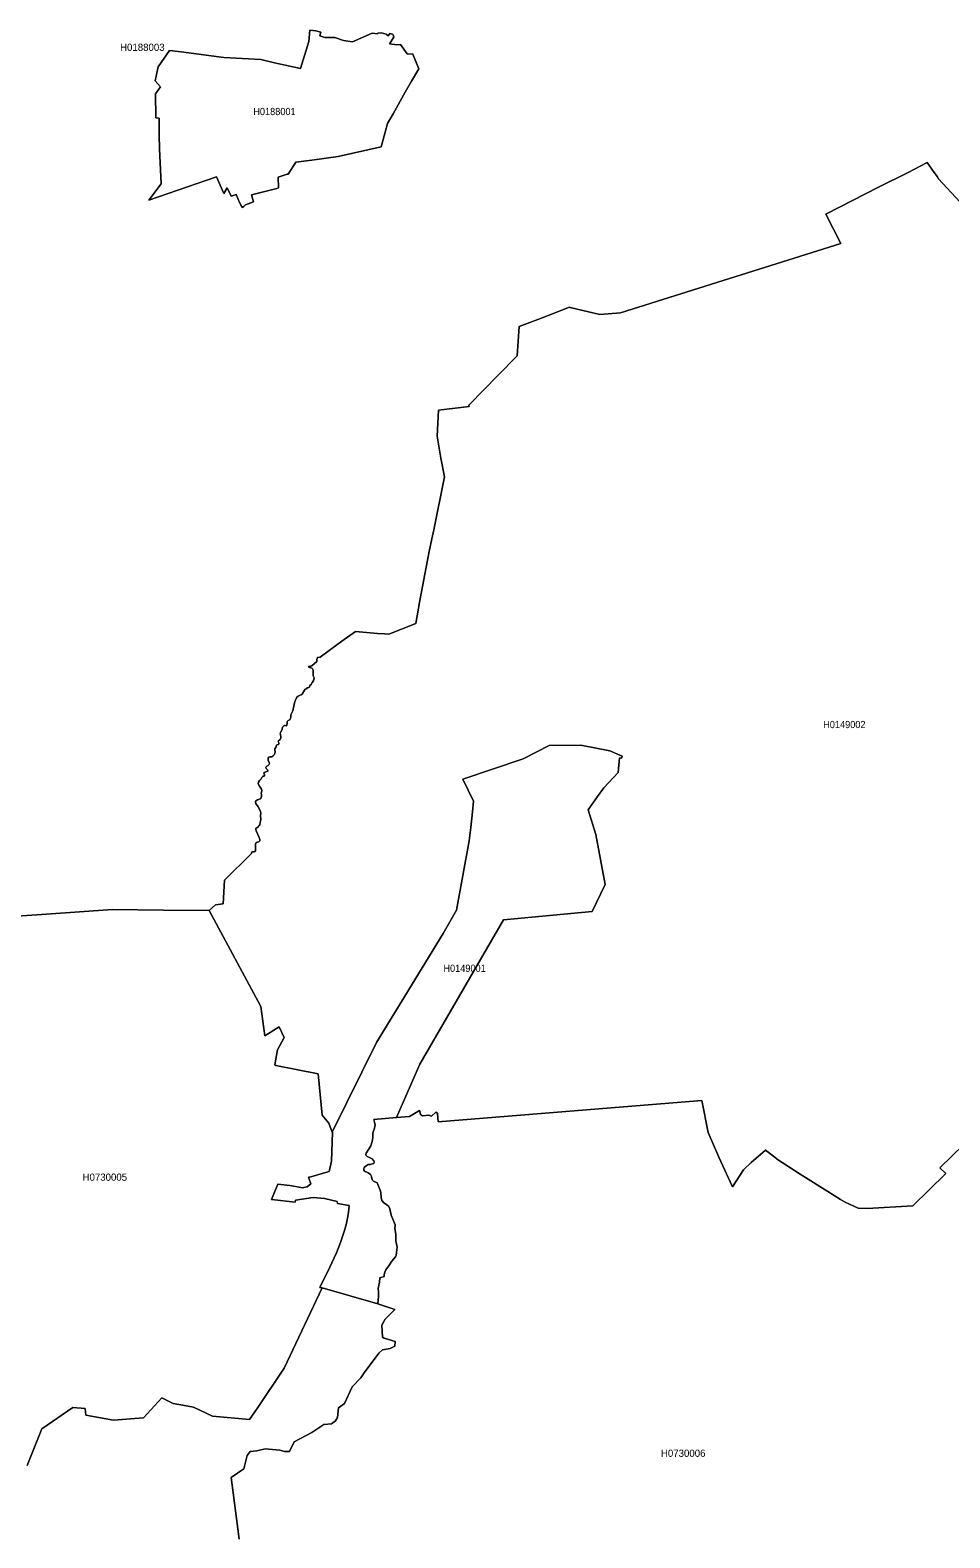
# Model space of a CAD drawing. Extents: x 369010 to 739155, y 6377141 to 6616555.
# Drawn here: x 526342 to 539087, y 6477339 to 6498238 of the extents above; entities that cross this region are included whole.
import ezdxf
from ezdxf.enums import TextEntityAlignment as Align

# ---------------------------------------------------------------- set-up
doc = ezdxf.new("R2010")
doc.units = 0
doc.header["$LTSCALE"] = 40
doc.layers.add('1', color=7, linetype='Continuous', lineweight=13)
doc.layers.add('2', color=7, linetype='Continuous')

msp = doc.modelspace()

# ---------------------------------------------------------------- linework, layer by layer
at = {"layer": '1'}
for points in [[(529727.5, 6497786.45), (529539.32, 6497831.14), (529028.08, 6497857.78), (528436.57, 6497936.73), (528275.03, 6497957.25), (528114.16, 6497732), (528074.77, 6497537.86), (528146.77, 6497453.79), (528078.58, 6497354.65), (528078.58, 6497334.79), (528082.72, 6497050.95), (528081.39, 6497021.99), (528128.89, 6497019.67), (528130.88, 6496783.99), (528134.52, 6496594.99), (528156.04, 6496107.08), (527984.74, 6495880.84), (528925.8, 6496205.23), (529025.93, 6495975.34), (529070.45, 6496054.62), (529125.89, 6495938.27), (529195.73, 6495961.27), (529243.89, 6495849.06), (529282.29, 6495780.21), (529304.63, 6495792.79), (529324.99, 6495818.61), (529438.53, 6495859.65), (529407.58, 6495957.3), (529760.27, 6496044.02), (529781.95, 6496053.95), (529780.79, 6496201.09), (529904.09, 6496242.46), (529917.5, 6496240.97), (530022.09, 6496409.46), (530245.86, 6496437.26), (530611.12, 6496487.24), (530609.47, 6496485.92), (531207.1, 6496620.81), (531261.88, 6496825.2), (531292.34, 6496943.21), (531371.28, 6497079.25), (531538.44, 6497381.13), (531627.48, 6497531.74), (531728.11, 6497702.71), (531643.37, 6497905.28), (531566.58, 6497912.4), (531473.4, 6498041), (531424.74, 6498036.03), (531320.14, 6498048.94), (531382.37, 6498141.95), (531374.76, 6498172.24), (531361.68, 6498181.51), (531326.43, 6498194.25), (531301.77, 6498161.48), (531273.47, 6498183.83), (531211.57, 6498200.21), (531158.78, 6498197.07), (531155.63, 6498188.79), (531081.98, 6498197.73), (530811.05, 6498074.76), (530684.61, 6498096.94), (530565.77, 6498137.32), (530426.75, 6498137.65), (530358.07, 6498159.5), (530369.16, 6498210.47), (530301.3, 6498231.33), (530215.9, 6498238.44), (530204.48, 6498082.7), (530089.79, 6497708.99)], [(529727.5, 6497786.45), (530089.79, 6497708.99), (530204.48, 6498082.7), (530215.9, 6498238.44), (530301.3, 6498231.33), (530369.16, 6498210.47), (530358.07, 6498159.5), (530426.75, 6498137.65), (530565.77, 6498137.32), (530684.61, 6498096.94), (530811.05, 6498074.76), (531081.98, 6498197.73), (531155.63, 6498188.79), (531158.78, 6498197.07), (531211.57, 6498200.21), (531273.47, 6498183.83), (531301.77, 6498161.48), (531326.43, 6498194.25), (531361.68, 6498181.51), (531374.76, 6498172.24), (531382.37, 6498141.95), (531320.14, 6498048.94), (531424.74, 6498036.03), (531473.4, 6498041), (531566.58, 6497912.4), (531643.37, 6497905.28), (531728.11, 6497702.71), (531627.48, 6497531.74), (531538.44, 6497381.13), (531371.28, 6497079.25), (531292.34, 6496943.21), (531261.88, 6496825.2), (531207.1, 6496620.81), (530609.47, 6496485.92), (530611.12, 6496487.24), (530245.86, 6496437.26), (530022.09, 6496409.46), (529917.5, 6496240.97), (529904.09, 6496242.46), (529780.79, 6496201.09), (529781.95, 6496053.95), (529760.27, 6496044.02), (529407.58, 6495957.3), (529438.53, 6495859.65), (529324.99, 6495818.61), (529304.63, 6495792.79), (529282.29, 6495780.21), (529243.89, 6495849.06), (529195.73, 6495961.27), (529125.89, 6495938.27), (529070.45, 6496054.62), (529025.93, 6495975.34), (528925.8, 6496205.23), (527984.74, 6495880.84), (528156.04, 6496107.08), (528134.52, 6496594.99), (528130.88, 6496783.99), (528128.89, 6497019.67), (528081.39, 6497021.99), (528082.72, 6497050.95), (528078.58, 6497334.79), (528078.58, 6497354.65), (528146.77, 6497453.79), (528074.77, 6497537.86), (528114.16, 6497732), (528275.03, 6497957.25), (528436.57, 6497936.73), (529028.08, 6497857.78), (529539.32, 6497831.14)]]:
    msp.add_lwpolyline(points, close=True, dxfattribs=at)
for points in [[(530072.74, 6489015.57), (530098.06, 6489023.01), (530111.63, 6489036.25), (530144.57, 6489091.7), (530152.35, 6489102.62), (530170.55, 6489109.24), (530182.3, 6489120.17), (530193.06, 6489125.3), (530206.13, 6489127.12), (530213.75, 6489132.74), (530218.22, 6489149.29), (530219.37, 6489155.09), (530235.93, 6489169.49), (530251.65, 6489195.47), (530269.36, 6489217.65), (530276.47, 6489262.5), (530266.21, 6489289.31), (530265.55, 6489347.4), (530262.57, 6489368.75), (530254.13, 6489386.96), (530246.02, 6489395.07), (530231.62, 6489401.03), (530218.38, 6489402.51), (530204.31, 6489406.98), (530201.17, 6489415.42), (530208.12, 6489420.06), (530223.18, 6489418.24), (530230.96, 6489420.06), (530235.59, 6489427.01), (530246.35, 6489426.02), (530314.21, 6489485.1), (530315.37, 6489514.4), (530323.81, 6489544.35), (530362.7, 6489546.34), (530487.33, 6489641.01), (530660.11, 6489766.62), (530851.6, 6489901.67), (531154.14, 6489874.04), (531254.44, 6489868.57), (531314.85, 6489864.44), (531685.41, 6490011.74), (531742.18, 6490332.65), (531849.75, 6490892.38), (531871.27, 6491010.55), (531908.51, 6491189.46), (531935.98, 6491309.78), (532084.77, 6492048.92), (532033.46, 6492305.29), (531980.83, 6492611.64), (531999.37, 6492970.78), (532424.22, 6493020.93), (532422.4, 6493038.47), (532428.85, 6493048.57), (532825.24, 6493450.25), (533092.86, 6493722.83), (533119.83, 6494129.64), (533412.94, 6494240.36), (533816.77, 6494399.41), (533824.38, 6494394.45), (534236.49, 6494297.46), (534521.32, 6494319.47), (536193.41, 6494845.94), (537575.03, 6495281.55), (537370.64, 6495688.69), (537740.37, 6495879.18), (538088.43, 6496058.92), (538508.31, 6496264.64), (538771.96, 6496403.83), (538872.42, 6496263.48), (538918.6, 6496204.4), (538927.04, 6496183.71), (539412.13, 6495660.39)], [(539412.13, 6495660.39), (538927.04, 6496183.71), (538918.6, 6496204.4), (538872.42, 6496263.48), (538771.96, 6496403.83), (538508.31, 6496264.64), (538088.43, 6496058.92), (537740.37, 6495879.18), (537370.64, 6495688.69), (537575.03, 6495281.55), (536193.41, 6494845.94), (534521.32, 6494319.47), (534236.49, 6494297.46), (533824.38, 6494394.45), (533816.77, 6494399.41), (533412.94, 6494240.36), (533119.83, 6494129.64), (533092.86, 6493722.83), (532825.24, 6493450.25), (532428.85, 6493048.57), (532422.4, 6493038.47), (532424.22, 6493020.93), (531999.37, 6492970.78), (531980.83, 6492611.64), (532033.46, 6492305.29), (532084.77, 6492048.92), (531935.98, 6491309.78), (531908.51, 6491189.46), (531871.27, 6491010.55), (531849.75, 6490892.38), (531742.18, 6490332.65), (531685.41, 6490011.74), (531314.85, 6489864.44), (531254.44, 6489868.57), (531154.14, 6489874.04), (530851.6, 6489901.67), (530660.11, 6489766.62), (530487.33, 6489641.01), (530362.7, 6489546.34), (530323.81, 6489544.35), (530315.37, 6489514.4), (530314.21, 6489485.1)], [(530314.21, 6489485.1), (530246.35, 6489426.02), (530235.59, 6489427.01), (530230.96, 6489420.06), (530223.18, 6489418.24), (530208.12, 6489420.06), (530201.17, 6489415.42), (530204.31, 6489406.98), (530218.38, 6489402.51), (530231.62, 6489401.03), (530246.02, 6489395.07), (530254.13, 6489386.96), (530262.57, 6489368.75), (530265.55, 6489347.4), (530266.21, 6489289.31), (530276.47, 6489262.5), (530269.36, 6489217.65), (530251.65, 6489195.47), (530235.93, 6489169.49), (530219.37, 6489155.09), (530218.22, 6489149.29), (530213.75, 6489132.74), (530206.13, 6489127.12), (530193.06, 6489125.3), (530182.3, 6489120.17), (530170.55, 6489109.24), (530152.35, 6489102.62), (530144.57, 6489091.7), (530111.63, 6489036.25), (530098.06, 6489023.01), (530072.74, 6489015.57), (530054.86, 6489006.46), (530038.48, 6488992.23), (530021.27, 6488948.7), (530016.3, 6488941.42), (530005.71, 6488914.44), (530002.23, 6488890.28), (529982.7, 6488804.55), (529970.13, 6488772.94), (529956.55, 6488748.77), (529953.08, 6488716), (529951.92, 6488695.15), (529941.66, 6488680.09), (529919.81, 6488669), (529905.25, 6488653.44), (529902.93, 6488633.75), (529901.28, 6488610.25), (529900.12, 6488601.31), (529895.32, 6488593.53), (529889.53, 6488593.37), (529875.29, 6488601.31), (529865.36, 6488601.48), (529855.6, 6488595.02), (529841.2, 6488577.15), (529839.05, 6488566.22), (529830.77, 6488534.78), (529811.08, 6488504.32), (529806.94, 6488491.91), (529809.09, 6488474.7), (529817.7, 6488442.92)], [(529468.32, 6487157.78), (529470.97, 6487170.03), (529482.39, 6487180.13), (529494.14, 6487185.92), (529526.74, 6487222.99), (529530.88, 6487258.74), (529536.84, 6487292.5), (529538.33, 6487312.7), (529533.36, 6487337.69), (529533.36, 6487355.56), (529538.33, 6487379.73), (529533.03, 6487407.86), (529523.1, 6487429.87), (529499.6, 6487470.92), (529468.65, 6487520.57), (529464.51, 6487541.42), (529468.98, 6487557.64), (529494.14, 6487571.05), (529506.22, 6487572.87), (529536.51, 6487588.43), (529545.28, 6487599.85), (529549.08, 6487615.4), (529547.26, 6487642.71), (529543.95, 6487657.44), (529551.24, 6487700.31), (529549.58, 6487719.34), (529520.12, 6487756.91), (529504.07, 6487792.66), (529504.73, 6487812.68), (529519.95, 6487835.52), (529542.3, 6487858.2), (529553.22, 6487877.89), (529560.17, 6487889.31), (529568.78, 6487896.59), (529585.83, 6487898.41), (529590.79, 6487903.38), (529590.79, 6487917.45), (529580.2, 6487944.42), (529586.98, 6487950.38), (529623.89, 6487960.64), (529634.48, 6487968.59), (529634.15, 6487981.83), (529614.29, 6488003.18), (529609, 6488020.23), (529620.08, 6488034.62), (529641.27, 6488044.06), (529651.53, 6488055.97), (529657.16, 6488071.53), (529656.33, 6488087.42), (529641.43, 6488117.05), (529638.79, 6488148.16), (529649.38, 6488162.89), (529661.96, 6488165.87), (529690.26, 6488165.54), (529705.82, 6488174.97), (529722.86, 6488195.16), (529733.12, 6488213.37), (529736.93, 6488233.89), (529731.63, 6488259.71), (529731.63, 6488274.44), (529748.68, 6488296.45), (529756.29, 6488326.08), (529761.59, 6488332.53), (529782.44, 6488338.49), (529787.41, 6488346.1), (529786.91, 6488357.52), (529779.3, 6488378.05), (529782.44, 6488388.97), (529804.79, 6488405.68), (529817.37, 6488430.84), (529817.7, 6488442.92), (529809.09, 6488474.7), (529806.94, 6488491.91), (529811.08, 6488504.32), (529830.77, 6488534.78), (529839.05, 6488566.22), (529841.2, 6488577.15), (529855.6, 6488595.02), (529865.36, 6488601.48), (529875.29, 6488601.31), (529889.53, 6488593.37), (529895.32, 6488593.53), (529900.12, 6488601.31), (529901.28, 6488610.25), (529902.93, 6488633.75), (529905.25, 6488653.44), (529919.81, 6488669), (529941.66, 6488680.09), (529951.92, 6488695.15), (529953.08, 6488716), (529956.55, 6488748.77), (529970.13, 6488772.94), (529982.7, 6488804.55), (530002.23, 6488890.28), (530005.71, 6488914.44), (530016.3, 6488941.42), (530021.27, 6488948.7), (530038.48, 6488992.23), (530054.86, 6489006.46), (530072.74, 6489015.57)], [(529817.7, 6488442.92), (529817.37, 6488430.84), (529804.79, 6488405.68), (529782.44, 6488388.97), (529779.3, 6488378.05), (529786.91, 6488357.52), (529787.41, 6488346.1), (529782.44, 6488338.49), (529761.59, 6488332.53), (529756.29, 6488326.08), (529748.68, 6488296.45), (529731.63, 6488274.44), (529731.63, 6488259.71), (529736.93, 6488233.89), (529733.12, 6488213.37), (529722.86, 6488195.16), (529705.82, 6488174.97), (529690.26, 6488165.54), (529661.96, 6488165.87), (529649.38, 6488162.89), (529638.79, 6488148.16), (529641.43, 6488117.05), (529656.33, 6488087.42), (529657.16, 6488071.53), (529651.53, 6488055.97), (529641.27, 6488044.06), (529620.08, 6488034.62), (529609, 6488020.23), (529614.29, 6488003.18), (529634.15, 6487981.83), (529634.48, 6487968.59), (529623.89, 6487960.64), (529586.98, 6487950.38), (529580.2, 6487944.42), (529590.79, 6487917.45), (529590.79, 6487903.38), (529585.83, 6487898.41), (529568.78, 6487896.59), (529560.17, 6487889.31), (529553.22, 6487877.89), (529542.3, 6487858.2), (529519.95, 6487835.52), (529504.73, 6487812.68), (529504.07, 6487792.66), (529520.12, 6487756.91), (529549.58, 6487719.34), (529551.24, 6487700.31), (529543.95, 6487657.44), (529547.26, 6487642.71), (529549.08, 6487615.4), (529545.28, 6487599.85), (529536.51, 6487588.43), (529506.22, 6487572.87), (529494.14, 6487571.05), (529468.98, 6487557.64), (529464.51, 6487541.42), (529468.65, 6487520.57), (529499.6, 6487470.92), (529523.1, 6487429.87), (529533.03, 6487407.86), (529538.33, 6487379.73), (529533.36, 6487355.56), (529533.36, 6487337.69), (529538.33, 6487312.7), (529536.84, 6487292.5), (529530.88, 6487258.74), (529526.74, 6487222.99), (529494.14, 6487185.92), (529482.39, 6487180.13), (529470.97, 6487170.03), (529468.32, 6487157.78), (529472.12, 6487137.76), (529516.31, 6487046.57), (529525.75, 6487018.6), (529525.42, 6487001.55), (529517.8, 6486992.78), (529506.05, 6486985.49), (529492.81, 6486981.03), (529476.1, 6486975.73), (529469.64, 6486966.96), (529465.5, 6486953.72), (529463.52, 6486912.34), (529466.99, 6486870.63), (529465.01, 6486859.21), (529460.21, 6486853.59), (529453.26, 6486851.27), (529445.31, 6486850.11), (529421.81, 6486846.31), (529411.55, 6486837.53), (529410.23, 6486824.62), (529034.7, 6486454.56), (529017.82, 6486126.86), (528911.73, 6486112.46), (528821.86, 6486036.33), (529540.64, 6484706.67), (529594.76, 6484299.2), (529793.2, 6484421.01), (529859.9, 6484272.88), (529795.35, 6484155.38), (529769.7, 6484103.41)], [(529769.7, 6484103.41), (529734.45, 6483896.53), (529746.86, 6483888.58), (530334.73, 6483769.92), (530388.69, 6483198.1), (530480.04, 6483085.23), (530529.53, 6482962.75), (531142.56, 6484205.36), (532065.57, 6485715.91), (532248.45, 6486038.81), (532424.55, 6486999.07), (532448.55, 6487186.75), (532473.7, 6487401.57), (532487.28, 6487549.53), (532336.34, 6487854.06), (533173.62, 6488136.91), (533535.25, 6488320.78), (533975.82, 6488326.57), (534376.01, 6488250.28), (534545.65, 6488173.32), (534538.53, 6488146.84), (534507.25, 6488150.97), (534490.7, 6487949.06), (534291.44, 6487734.4), (534206.7, 6487615.57), (534075.78, 6487431.03), (534180.05, 6487089.1), (534310.96, 6486393.82), (534131.56, 6486020.28), (532903.19, 6485906.57), (531743.5, 6483907.12), (531417.46, 6483163.51), (531599.51, 6483178.08), (531739.69, 6483263.14), (531745.98, 6483231.2), (531752.77, 6483206.38), (531777.43, 6483188.67), (531869.28, 6483199.09), (531903.54, 6483182.87), (531964.45, 6483241.13), (531989.11, 6483224.91), (531994.9, 6483104.59), (535648.24, 6483402.33), (535736.95, 6482957.62), (535884.25, 6482617.18), (536075.07, 6482206.24), (536226.01, 6482440.59), (536332.6, 6482539.73), (536534.35, 6482715.16), (536684.29, 6482598.98), (536683.46, 6482594.01), (537011.99, 6482380.68), (537396.29, 6482140.7), (537572.39, 6482028.48), (537636.77, 6481994.39), (537815.02, 6481908.82), (537942.62, 6481904.69), (538574.18, 6481942.42), (539033.62, 6482388.29), (538946.9, 6482470.05), (539609.91, 6483108.4)], [(534075.78, 6487431.03), (534206.7, 6487615.57), (534291.44, 6487734.4), (534490.7, 6487949.06), (534507.25, 6488150.97), (534538.53, 6488146.84), (534545.65, 6488173.32), (534376.01, 6488250.28), (533975.82, 6488326.57), (533535.25, 6488320.78), (533173.62, 6488136.91), (532336.34, 6487854.06), (532487.28, 6487549.53), (532473.7, 6487401.57), (532448.55, 6487186.75), (532424.55, 6486999.07), (532248.45, 6486038.81), (532065.57, 6485715.91), (531142.56, 6484205.36), (530529.53, 6482962.75)], [(530529.53, 6482962.75), (530529.86, 6482961.76), (530519.93, 6482562.73), (530485.34, 6482415.6), (530465.81, 6482413.45), (530232.28, 6482345.26), (530197.53, 6482337.98), (530233.77, 6482245.46), (530180.81, 6482202.93), (530133.97, 6482196.14), (530121.89, 6482193), (529939.18, 6482223.94), (529772.84, 6482243.31), (529684.63, 6482026.99), (530015.31, 6481990.75), (530020.6, 6482021.2), (530262.74, 6482056.95), (530420.13, 6482041.72), (530598.21, 6481999.19), (530603.51, 6481974.03), (530761.9, 6481944.41), (530754.12, 6481849.41), (530741.21, 6481771.29), (530720.85, 6481680.26), (530690.4, 6481573.02), (530643.4, 6481435.15), (530585.8, 6481291.16), (530524.4, 6481152.47), (530466.97, 6481031.32), (530407.22, 6480913.48), (530358.56, 6480811.37), (530386.86, 6480803.26), (531162.42, 6480582.64), (531171.19, 6480686.74), (531169.53, 6480751.12), (531166.89, 6480793.49), (531167.71, 6480819.97), (531181.78, 6480881.87), (531188.07, 6480944.43), (531247.15, 6480960.98), (531247.65, 6480991.44), (531255.1, 6481023.05), (531271.32, 6481054), (531314.85, 6481107.62), (531355.39, 6481173.66), (531407.36, 6481233.07), (531414.15, 6481253.59), (531420.93, 6481293.48), (531426.73, 6481370.11), (531408.36, 6481457.33), (531408.85, 6481550.67), (531395.78, 6481626.97), (531398.43, 6481677.28), (531392.14, 6481701.45), (531343.81, 6481811.18), (531328.58, 6481899.89), (531312.86, 6481932.49), (531279.76, 6481960.79), (531241.36, 6481981.81), (531215.71, 6482014.42), (531206.28, 6482054.8), (531200.48, 6482125.8), (531194.19, 6482159.4), (531152.16, 6482258.04), (531099.03, 6482283.36), (531083.8, 6482300.08), (531071.22, 6482345.76), (531057.16, 6482376.7), (531027.7, 6482400.37), (530975.73, 6482419.9), (530966.29, 6482433.97), (530965.14, 6482456.15), (530972.58, 6482471.87), (530997.74, 6482498.02), (531025.05, 6482512.25), (531054.01, 6482514.4), (531085.95, 6482522.18), (531103.33, 6482527.48), (531110.12, 6482544.86), (531102.84, 6482565.88), (531083.31, 6482594.18), (531047.06, 6482610.4), (531012.97, 6482626.12), (530999.4, 6482639.86), (530994.1, 6482654.59), (530997.24, 6482673.45), (531061.29, 6482773.75), (531083.8, 6482834.16), (531090.09, 6482887.12), (531090.75, 6482954.31), (531113.26, 6483019.52), (531121.7, 6483065.2), (531105.98, 6483138.69), (531417.46, 6483163.51), (531743.5, 6483907.12), (532903.19, 6485906.57), (534131.56, 6486020.28), (534310.96, 6486393.82), (534180.05, 6487089.1), (534075.78, 6487431.03)], [(526091.54, 6485951.43), (526567.69, 6485983.86), (527485.25, 6486048.74), (528190.46, 6486038.15), (528821.86, 6486036.33), (528911.73, 6486112.46), (529017.82, 6486126.86), (529034.7, 6486454.56), (529410.23, 6486824.62), (529411.55, 6486837.53), (529421.81, 6486846.31), (529445.31, 6486850.11), (529453.26, 6486851.27), (529460.21, 6486853.59), (529465.01, 6486859.21), (529466.99, 6486870.63), (529463.52, 6486912.34), (529465.5, 6486953.72), (529469.64, 6486966.96), (529476.1, 6486975.73), (529492.81, 6486981.03), (529506.05, 6486985.49), (529517.8, 6486992.78), (529525.42, 6487001.55), (529525.75, 6487018.6), (529516.31, 6487046.57), (529472.12, 6487137.76), (529468.32, 6487157.78)], [(526298.59, 6478341.72), (526504.64, 6478850.97), (526934.12, 6479143.58), (527103.6, 6479132.99), (527113.86, 6479039.81), (527497.5, 6478968.98), (527914.9, 6479003.24), (528166.63, 6479278.47), (528322.2, 6479203.17), (528481.91, 6479175.36), (528607.53, 6479152.02), (528866.71, 6479025.91), (529379.94, 6478979.57), (529485.7, 6479134.15), (529863.87, 6479688.92), (530386.86, 6480803.26), (530358.56, 6480811.37), (530407.22, 6480913.48), (530466.97, 6481031.32), (530524.4, 6481152.47), (530585.8, 6481291.16), (530643.4, 6481435.15), (530690.4, 6481573.02), (530720.85, 6481680.26), (530741.21, 6481771.29), (530754.12, 6481849.41), (530761.9, 6481944.41), (530603.51, 6481974.03), (530598.21, 6481999.19), (530420.13, 6482041.72), (530262.74, 6482056.95), (530020.6, 6482021.2), (530015.31, 6481990.75), (529684.63, 6482026.99), (529772.84, 6482243.31), (529939.18, 6482223.94), (530121.89, 6482193), (530133.97, 6482196.14), (530180.81, 6482202.93), (530233.77, 6482245.46), (530197.53, 6482337.98), (530232.28, 6482345.26), (530465.81, 6482413.45), (530485.34, 6482415.6), (530519.93, 6482562.73), (530529.86, 6482961.76), (530529.53, 6482962.75), (530480.04, 6483085.23), (530388.69, 6483198.1), (530334.73, 6483769.92), (529746.86, 6483888.58), (529734.45, 6483896.53), (529769.7, 6484103.41), (529795.35, 6484155.38), (529859.9, 6484272.88), (529793.2, 6484421.01), (529594.76, 6484299.2), (529540.64, 6484706.67), (528821.86, 6486036.33), (528190.46, 6486038.15), (527485.25, 6486048.74), (526567.69, 6485983.86), (526091.54, 6485951.43)], [(537942.62, 6481904.69), (537815.02, 6481908.82), (537636.77, 6481994.39), (537572.39, 6482028.48), (537396.29, 6482140.7), (537011.99, 6482380.68), (536683.46, 6482594.01), (536684.29, 6482598.98), (536534.35, 6482715.16), (536332.6, 6482539.73), (536226.01, 6482440.59), (536075.07, 6482206.24), (535884.25, 6482617.18), (535736.95, 6482957.62), (535648.24, 6483402.33), (531994.9, 6483104.59), (531989.11, 6483224.91), (531964.45, 6483241.13), (531903.54, 6483182.87), (531869.28, 6483199.09), (531777.43, 6483188.67), (531752.77, 6483206.38), (531745.98, 6483231.2), (531739.69, 6483263.14), (531599.51, 6483178.08), (531417.46, 6483163.51)], [(531417.46, 6483163.51), (531105.98, 6483138.69), (531121.7, 6483065.2), (531113.26, 6483019.52), (531090.75, 6482954.31), (531090.09, 6482887.12), (531083.8, 6482834.16), (531061.29, 6482773.75), (530997.24, 6482673.45), (530994.1, 6482654.59), (530999.4, 6482639.86), (531012.97, 6482626.12), (531047.06, 6482610.4), (531083.31, 6482594.18), (531102.84, 6482565.88), (531110.12, 6482544.86), (531103.33, 6482527.48), (531085.95, 6482522.18), (531054.01, 6482514.4), (531025.05, 6482512.25), (530997.74, 6482498.02), (530972.58, 6482471.87), (530965.14, 6482456.15), (530966.29, 6482433.97), (530975.73, 6482419.9), (531027.7, 6482400.37), (531057.16, 6482376.7), (531071.22, 6482345.76), (531083.8, 6482300.08), (531099.03, 6482283.36), (531152.16, 6482258.04), (531194.19, 6482159.4), (531200.48, 6482125.8), (531206.28, 6482054.8), (531215.71, 6482014.42), (531241.36, 6481981.81), (531279.76, 6481960.79), (531312.86, 6481932.49), (531328.58, 6481899.89), (531343.81, 6481811.18), (531392.14, 6481701.45), (531398.43, 6481677.28), (531395.78, 6481626.97), (531408.85, 6481550.67), (531408.36, 6481457.33), (531426.73, 6481370.11), (531420.93, 6481293.48), (531414.15, 6481253.59), (531407.36, 6481233.07), (531355.39, 6481173.66), (531314.85, 6481107.62), (531271.32, 6481054), (531255.1, 6481023.05), (531247.65, 6480991.44), (531247.15, 6480960.98), (531188.07, 6480944.43), (531181.78, 6480881.87), (531167.71, 6480819.97), (531166.89, 6480793.49), (531169.53, 6480751.12), (531171.19, 6480686.74), (531162.42, 6480582.64), (531397.1, 6480502.7), (531260.73, 6480368.48), (531213.89, 6480287.55), (531226.8, 6480121.38), (531247.98, 6480108.47), (531401.4, 6480061.63), (531397.1, 6479997.75), (531333.22, 6479963.66), (531226.8, 6479946.61), (531175.66, 6479899.77), (530971.26, 6479627.02), (530924.42, 6479558.83), (530805.09, 6479431.06), (530698.67, 6479201.01), (530613.44, 6479141.27), (530601.19, 6479006.71), (530571.4, 6478959.71), (530520.26, 6478921.48), (530413.84, 6478908.73), (530243.54, 6478797.85), (530000.74, 6478670.08), (529936.86, 6478533.7), (529868.67, 6478533.7), (529800.65, 6478555.05), (529600.39, 6478572.1), (529485.36, 6478546.45), (529391.69, 6478538), (529349.15, 6478480.24), (529302.32, 6478297.03), (529127.71, 6478173.4), (529200.04, 6477606.71), (529236.28, 6477319.23)], [(539609.91, 6483108.4), (538946.9, 6482470.05), (539033.62, 6482388.29), (538574.18, 6481942.42), (537942.62, 6481904.69)], [(530386.86, 6480803.26), (529863.87, 6479688.92), (529485.7, 6479134.15), (529379.94, 6478979.57), (528866.71, 6479025.91), (528607.53, 6479152.02), (528481.91, 6479175.36), (528322.2, 6479203.17), (528166.63, 6479278.47), (527914.9, 6479003.24), (527497.5, 6478968.98), (527113.86, 6479039.81), (527103.6, 6479132.99), (526934.12, 6479143.58), (526504.64, 6478850.97), (526298.59, 6478341.72)], [(529236.28, 6477319.23), (529200.04, 6477606.71), (529127.71, 6478173.4), (529302.32, 6478297.03), (529349.15, 6478480.24), (529391.69, 6478538), (529485.36, 6478546.45), (529600.39, 6478572.1), (529800.65, 6478555.05), (529868.67, 6478533.7), (529936.86, 6478533.7), (530000.74, 6478670.08), (530243.54, 6478797.85), (530413.84, 6478908.73), (530520.26, 6478921.48), (530571.4, 6478959.71), (530601.19, 6479006.71), (530613.44, 6479141.27), (530698.67, 6479201.01), (530805.09, 6479431.06), (530924.42, 6479558.83), (530971.26, 6479627.02), (531175.66, 6479899.77), (531226.8, 6479946.61), (531333.22, 6479963.66), (531397.1, 6479997.75), (531401.4, 6480061.63), (531247.98, 6480108.47), (531226.8, 6480121.38), (531213.89, 6480287.55), (531260.73, 6480368.48), (531397.1, 6480502.7), (531162.42, 6480582.64), (530386.86, 6480803.26)]]:
    msp.add_lwpolyline(points, dxfattribs=at)

# ---------------------------------------------------------------- texts
at = {"layer": '2'}
for s, p in [('H0188003', (527896.68, 6497950.83)), ('H0730005', (527376.64, 6482288.87)), ('H0730006', (535392.07, 6478461.97))]:
    msp.add_text(s, height=100, dxfattribs=at).set_placement(p, align=Align.CENTER)
at = {"layer": '2', "width": 0.95}
for s, p in [('H0188001', (529727.55, 6497060.85)), ('H0149002', (537625.4, 6488563.35)), ('H0149001', (532362.34, 6485184.5))]:
    msp.add_text(s, height=100, dxfattribs=at).set_placement(p, align=Align.CENTER)

doc.saveas('drawing.dxf')
